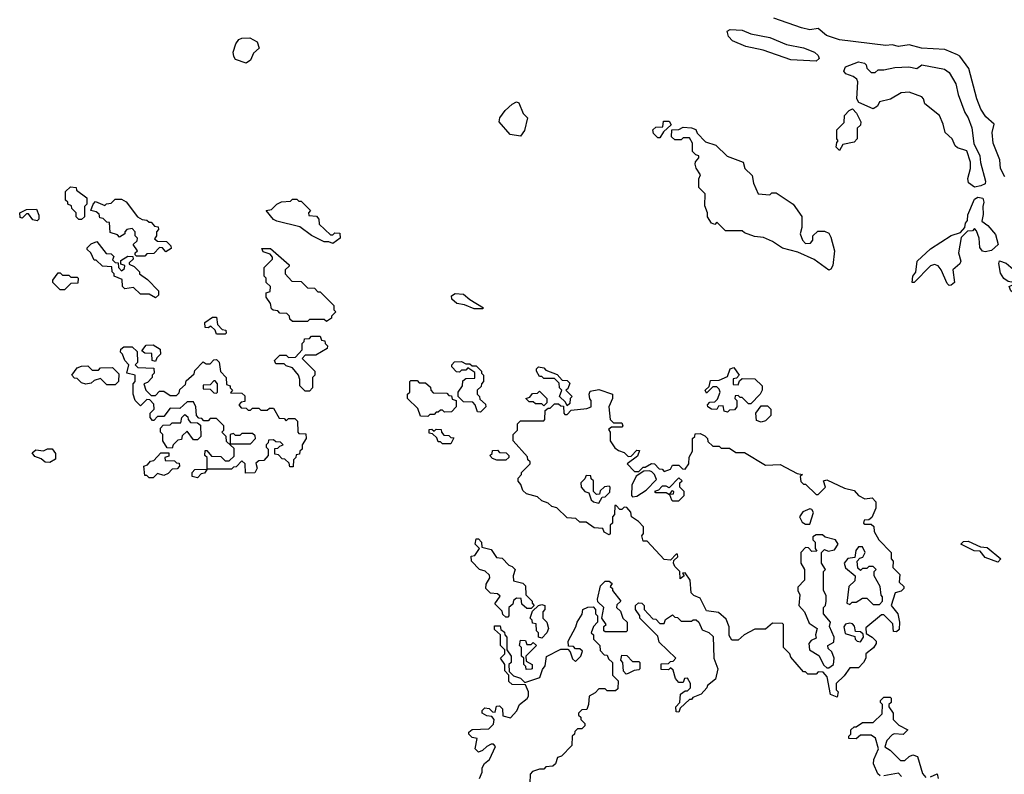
# Model space of a CAD drawing. Extents: x 1861455 to 2058065, y 200073 to 437907.
# Tile 373 of 574: x 1989922 to 1994586, y 315515 to 319089. Entities that reach past the tile are written whole.
import ezdxf

# ---------------------------------------------------------------- set-up
doc = ezdxf.new("R2010")
doc.units = 0

msp = doc.modelspace()

# ---------------------------------------------------------------- linework, layer by layer
at = {"layer": '0CON05XD'}
for points in [[(1994588.5, 318345), (1994568, 318385), (1994565.7, 318425.7), (1994534, 318505), (1994528.6, 318555), (1994537.8, 318595), (1994499.5, 318629.5), (1994475.3, 318665), (1994456.2, 318715), (1994418.7, 318858.7), (1994376.2, 318916.2), (1994365, 318922.5), (1994305, 318947.6), (1994193.3, 318955), (1994135, 318970.9), (1994085, 318962.5), (1994055, 318970.8), (1994025, 318966.6), (1993805, 318994.4), (1993744.6, 319014.6), (1993705, 319047.3), (1993665, 319041.2), (1993625, 319051.2), (1993495, 319097.3)], [(1990995, 318883.8), (1990945, 318901.2), (1990936.2, 318915), (1990934, 318935), (1990946.7, 318975), (1990960, 318995), (1990975, 319002.5), (1991013, 319003), (1991047.5, 318985), (1991056.7, 318955), (1991029.3, 318930.7), (1991015, 318897.5), (1990995, 318883.8)], [(1993695, 318892.5), (1993575, 318899.2), (1993443.3, 318945), (1993362.6, 318962.6), (1993299.4, 318989.4), (1993279.2, 319009.2), (1993273.8, 319035), (1993287.7, 319042.3), (1993345, 319039.6), (1993385, 319022.9), (1993475, 319004.7), (1993555, 318971.2), (1993635.5, 318955.5), (1993687.5, 318935), (1993705, 318920), (1993710, 318905), (1993695, 318892.5)], [(1994445, 318296.2), (1994417.1, 318317.1), (1994413, 318337), (1994426, 318385), (1994426, 318415), (1994408.3, 318468.3), (1994365, 318481.8), (1994352.7, 318492.7), (1994338.9, 318525), (1994305.7, 318555), (1994296.7, 318595), (1994279.1, 318635), (1994210.2, 318690.2), (1994204, 318715), (1994195, 318724), (1994135, 318746), (1994097.7, 318742.3), (1994047.3, 318712.7), (1993995, 318700), (1993985, 318680), (1993965, 318667.5), (1993897, 318697), (1993887.5, 318715), (1993892.5, 318795), (1993887, 318807), (1993870.7, 318820.7), (1993835, 318832.5), (1993826.7, 318845), (1993833.9, 318866.1), (1993895, 318890), (1993923.9, 318883.9), (1993932.5, 318875), (1993935, 318860), (1993955, 318840), (1993975, 318840), (1993988.3, 318851.7), (1994015, 318851.2), (1994067.1, 318862.9), (1994134.1, 318865.9), (1994171.7, 318858.3), (1994195, 318875.6), (1994302.5, 318855), (1994325, 318838.8), (1994356.9, 318785), (1994367.5, 318735), (1994399.5, 318649.5), (1994415, 318624.2), (1994432.9, 318577.1), (1994442.4, 318502.4), (1994470, 318445), (1994472.9, 318412.9), (1994496.9, 318325), (1994495, 318312.5), (1994475, 318302.5), (1994445, 318296.2)], [(1992295, 318537.5), (1992246.4, 318546.4), (1992193.8, 318605), (1992196.2, 318625), (1992221.4, 318658.6), (1992255, 318690), (1992275, 318700), (1992286.7, 318695), (1992307.5, 318645), (1992327.5, 318625), (1992313.3, 318565), (1992295, 318537.5)], [(1993805, 318470), (1993790, 318485), (1993793, 318507), (1993800, 318515), (1993792.5, 318525), (1993793, 318567), (1993827, 318603), (1993830, 318635), (1993850.7, 318659.3), (1993867, 318667), (1993886.1, 318646.1), (1993906.7, 318605), (1993905, 318590), (1993890, 318575), (1993890, 318525), (1993875, 318510), (1993821.7, 318498.3), (1993805, 318470)], [(1992955, 318530), (1992945, 318530), (1992925, 318550), (1992921.7, 318568.3), (1992935, 318580), (1992968.3, 318581.7), (1992971.7, 318608.3), (1992998.3, 318608.3), (1993008.3, 318591.7), (1992971.7, 318558.3), (1992955, 318530)], [(1993755, 317902.5), (1993685, 317953.3), (1993608.8, 317988.8), (1993535, 318006.7), (1993488.3, 318038.3), (1993445, 318057.5), (1993403, 318063), (1993355, 318080), (1993345, 318090), (1993265, 318090), (1993225, 318130), (1993215, 318120), (1993200, 318125), (1993180, 318155), (1993180, 318175), (1993168.3, 318208.3), (1993170, 318265), (1993140, 318295), (1993140, 318335), (1993147.5, 318355), (1993126.4, 318386.4), (1993122.5, 318405), (1993123.8, 318416.2), (1993140, 318435), (1993140, 318445), (1993125, 318450), (1993110, 318465), (1993110, 318505), (1993095, 318530), (1993065, 318530), (1993055, 318520), (1993025, 318520), (1993010, 318535), (1993011.7, 318568.3), (1993045, 318570), (1993065, 318580), (1993105, 318577.5), (1993125, 318570), (1993131.7, 318551.7), (1993171.7, 318511.7), (1993220, 318495), (1993273, 318443), (1993350, 318415), (1993357.5, 318385), (1993391.7, 318351.7), (1993397.5, 318315), (1993420, 318265), (1993475, 318260), (1993485, 318270), (1993505, 318270), (1993586.4, 318216.4), (1993627, 318157), (1993627.5, 318105), (1993620, 318075), (1993630, 318045), (1993645, 318030), (1993668.3, 318031.7), (1993680, 318045), (1993680, 318065), (1993703, 318087), (1993735, 318087.5), (1993755, 318077.5), (1993765, 318060), (1993782, 317995), (1993773.3, 317925), (1993765, 317907.5), (1993755, 317902.5)], [(1990215, 318142.5), (1990203, 318143), (1990190, 318155), (1990190, 318175), (1990170, 318195), (1990168.3, 318208.3), (1990150, 318215), (1990150, 318225), (1990140, 318235), (1990140, 318275), (1990163, 318297), (1990190, 318295), (1990191.7, 318281.7), (1990240, 318245), (1990240, 318215), (1990230, 318205), (1990230, 318155), (1990215, 318142.5)], [(1990515, 317970), (1990475, 317970), (1990470, 317975), (1990470, 317985), (1990480, 317995), (1990460, 318025), (1990478.3, 318041.7), (1990480, 318055), (1990470, 318065), (1990470, 318085), (1990455, 318100), (1990430, 318095), (1990420, 318085), (1990420, 318075), (1990395, 318060), (1990385, 318070), (1990351.7, 318081.7), (1990348.3, 318128.3), (1990335, 318130), (1990318.3, 318148.3), (1990301.7, 318151.7), (1990298.3, 318168.3), (1990285, 318180), (1990260, 318185), (1990270, 318215), (1990281.7, 318228.3), (1990325, 318210), (1990333, 318217), (1990355, 318220), (1990375, 318240), (1990405, 318240), (1990426.4, 318226.4), (1990480, 318155), (1990503, 318143), (1990525, 318140), (1990535, 318130), (1990545, 318130), (1990561.7, 318111.7), (1990578.3, 318108.3), (1990580, 318095), (1990570, 318085), (1990570, 318065), (1990561.7, 318051.7), (1990575, 318040), (1990618.3, 318038.3), (1990638.3, 318018.3), (1990640, 318005), (1990615, 317990), (1990598.3, 318008.3), (1990585, 318010), (1990558.3, 317981.7), (1990525, 317980), (1990515, 317970)], [(1991405, 318030), (1991387.5, 318037.5), (1991365, 318037.5), (1991305, 318067.5), (1991248.8, 318108.8), (1991140, 318135), (1991125, 318143.3), (1991090, 318185), (1991115, 318190), (1991140, 318215), (1991163, 318227), (1991205, 318230), (1991215, 318240), (1991235, 318240), (1991245, 318230), (1991255, 318230), (1991300, 318185), (1991290, 318175), (1991291.7, 318161.7), (1991328.3, 318158.3), (1991340, 318145), (1991341.7, 318121.7), (1991395, 318070), (1991405, 318070), (1991415, 318080), (1991438.3, 318078.3), (1991440, 318055), (1991405, 318030)], [(1994325, 317830), (1994315, 317840), (1994287.5, 317905), (1994272.9, 317922.9), (1994255, 317930), (1994236.4, 317923.6), (1994160, 317845), (1994150, 317845), (1994152.5, 317875), (1994166.7, 317893.3), (1994173.3, 317945), (1994235.9, 318004.1), (1994335, 318067.5), (1994378.3, 318081.7), (1994400, 318105), (1994402.5, 318125), (1994411.7, 318138.3), (1994413.3, 318165), (1994445, 318240), (1994461.2, 318248.8), (1994483.9, 318243.9), (1994490, 318225), (1994483.8, 318205), (1994486.1, 318166.1), (1994480, 318135), (1994507.5, 318115), (1994545, 318071.2), (1994556.7, 318025), (1994525, 317996.7), (1994495, 317990), (1994483, 317993), (1994470.7, 318010.7), (1994467.5, 318055), (1994455, 318090), (1994445, 318100), (1994435, 318090), (1994411.7, 318088.3), (1994382.5, 318057.5), (1994370, 317985), (1994380, 317945), (1994375, 317933.3), (1994342.5, 317905), (1994350, 317845), (1994335, 317832.5), (1994325, 317830)], [(1990005, 318136.7), (1989985, 318141.2), (1989965, 318170), (1989955, 318170), (1989935, 318150), (1989925, 318152.5), (1989922.5, 318175), (1989955, 318190), (1990001.7, 318191.7), (1990013.6, 318163.6), (1990013.3, 318145), (1990005, 318136.7)], [(1990565, 317772.5), (1990535, 317790), (1990495, 317790), (1990461.7, 317821.7), (1990420, 317815), (1990410, 317825), (1990408.3, 317858.3), (1990370, 317875), (1990370, 317885), (1990360, 317895), (1990358.3, 317918.3), (1990315, 317922.5), (1990285, 317950), (1990275, 317950), (1990260, 317985), (1990241.7, 318001.7), (1990241.7, 318008.3), (1990261.7, 318028.3), (1990288.3, 318038.3), (1990331.7, 317981.7), (1990355, 317980), (1990368.3, 317968.3), (1990361.7, 317951.7), (1990375, 317940), (1990388.3, 317938.3), (1990390, 317915), (1990405, 317900), (1990418.3, 317911.7), (1990420, 317925), (1990401.7, 317931.7), (1990401.7, 317948.3), (1990435, 317970), (1990458.3, 317968.3), (1990460, 317955), (1990441.7, 317938.3), (1990441.7, 317931.7), (1990465, 317920), (1990490, 317895), (1990490, 317885), (1990528.3, 317858.3), (1990580, 317805), (1990580, 317785), (1990565, 317772.5)], [(1991375, 317660), (1991365, 317670), (1991295, 317670), (1991285, 317660), (1991215, 317660), (1991201.7, 317671.7), (1991200, 317685), (1991188.3, 317698.3), (1991155, 317700), (1991145, 317710), (1991123, 317713), (1991115, 317720), (1991110, 317745), (1991090, 317775), (1991090, 317795), (1991108.3, 317801.7), (1991110, 317825), (1991090, 317845), (1991090, 317865), (1991080, 317875), (1991080, 317915), (1991120, 317955), (1991120, 317965), (1991108.3, 317978.3), (1991075, 317990), (1991070, 318005), (1991110, 318005), (1991198.3, 317928.3), (1991198.3, 317921.7), (1991180, 317905), (1991180, 317885), (1991211.7, 317851.7), (1991255, 317850), (1991285, 317820), (1991318.3, 317818.3), (1991335, 317800), (1991345, 317800), (1991410, 317735), (1991410, 317715), (1991420, 317705), (1991400, 317685), (1991400, 317675), (1991375, 317660)], [(1994635, 317792.5), (1994617.5, 317805), (1994610, 317825), (1994630, 317835), (1994630, 317845), (1994605, 317850), (1994583.3, 317863.3), (1994568.3, 317888.3), (1994560, 317935), (1994563, 317947), (1994595, 317936.2), (1994628.3, 317908.3), (1994675, 317901.2), (1994710, 317875), (1994711.9, 317855), (1994700.3, 317839.7), (1994642.5, 317827.5), (1994646.4, 317803.6), (1994635, 317792.5)], [(1990135, 317810), (1990115, 317810), (1990080, 317845), (1990080, 317855), (1990105, 317890), (1990115, 317890), (1990125, 317880), (1990155, 317880), (1990165, 317870), (1990195, 317870), (1990200, 317865), (1990198.3, 317841.7), (1990165, 317840), (1990135, 317810)], [(1992115, 317720), (1992075, 317720), (1992028.8, 317738.8), (1991992.5, 317745), (1991970, 317765), (1991968.3, 317781.7), (1991985, 317792.5), (1992025, 317790), (1992054, 317764), (1992120, 317725), (1992115, 317720)], [(1990895, 317600), (1990855, 317600), (1990848.3, 317618.3), (1990828.3, 317638.3), (1990815, 317630), (1990801.7, 317631.7), (1990800, 317655), (1990835, 317680), (1990855, 317680), (1990860, 317645), (1990881.7, 317621.7), (1990898.3, 317618.3), (1990900, 317605), (1990895, 317600)], [(1991295, 317330), (1991275, 317330), (1991250, 317355), (1991250, 317385), (1991242.5, 317405), (1991215, 317440), (1991185, 317450), (1991175, 317460), (1991135, 317460), (1991130, 317475), (1991155, 317500), (1991185, 317500), (1991195, 317490), (1991228.3, 317491.7), (1991260, 317525), (1991260, 317555), (1991270, 317565), (1991271.7, 317578.3), (1991295, 317580), (1991305, 317590), (1991345, 317590), (1991351.7, 317571.7), (1991368.3, 317568.3), (1991370, 317555), (1991380, 317545), (1991378.3, 317531.7), (1991325, 317500), (1991275, 317500), (1991260, 317485), (1991320, 317425), (1991320, 317405), (1991310, 317395), (1991310, 317345), (1991295, 317330)], [(1990765, 316920), (1990740, 316925), (1990740, 316945), (1990751.7, 316958.3), (1990810, 316960), (1990810, 317015), (1990800, 317025), (1990801.7, 317048.3), (1990808.3, 317048.3), (1990831.7, 317021.7), (1990875, 317020), (1990895, 317000), (1990915, 317000), (1990938.3, 317021.7), (1990938.3, 317058.3), (1990901.7, 317091.7), (1990900, 317115), (1990880, 317135), (1990890, 317145), (1990890, 317165), (1990855, 317200), (1990825, 317200), (1990815, 317190), (1990795, 317190), (1990785, 317200), (1990771.7, 317201.7), (1990760, 317215), (1990757.5, 317255), (1990745, 317280), (1990715, 317280), (1990681.7, 317248.3), (1990635, 317250), (1990605, 317210), (1990575, 317210), (1990558.3, 317191.7), (1990551.7, 317191.7), (1990540, 317205), (1990540, 317225), (1990560, 317245), (1990558.3, 317268.3), (1990538.3, 317288.3), (1990525, 317290), (1990495, 317260), (1990470, 317285), (1990460, 317315), (1990460, 317365), (1990470, 317375), (1990470, 317405), (1990430, 317415), (1990440, 317455), (1990420, 317475), (1990410, 317505), (1990400, 317515), (1990401.7, 317528.3), (1990415, 317540), (1990455, 317540), (1990478.3, 317518.3), (1990480, 317465), (1990470, 317455), (1990481.7, 317441.7), (1990558.3, 317438.3), (1990560, 317415), (1990550, 317405), (1990550, 317395), (1990528.3, 317371.7), (1990510, 317365), (1990520, 317335), (1990545, 317310), (1990565, 317310), (1990585, 317330), (1990605, 317330), (1990635, 317310), (1990665, 317310), (1990678.3, 317321.7), (1990681.7, 317338.3), (1990708.3, 317361.7), (1990711.7, 317378.3), (1990748.3, 317411.7), (1990751.7, 317428.3), (1990791.7, 317468.3), (1990805, 317460), (1990825, 317460), (1990841.7, 317478.3), (1990855, 317480), (1990867, 317467), (1990873, 317423), (1990900, 317395), (1990901.7, 317361.7), (1990920, 317355), (1990920, 317345), (1990930, 317335), (1990921.7, 317321.7), (1990975, 317320), (1990988.3, 317308.3), (1990988.3, 317281.7), (1990971.7, 317278.3), (1990960, 317265), (1990971.7, 317251.7), (1990995, 317250), (1991005, 317240), (1991015, 317240), (1991025, 317250), (1991055, 317250), (1991065, 317240), (1991095, 317240), (1991105, 317250), (1991125, 317250), (1991151.7, 317201.7), (1991175, 317200), (1991185, 317190), (1991195, 317200), (1991225, 317200), (1991238.3, 317188.3), (1991240, 317135), (1991245, 317130), (1991278.3, 317128.3), (1991280, 317105), (1991260, 317075), (1991260, 317055), (1991250, 317045), (1991248.3, 317031.7), (1991231.7, 317028.3), (1991230, 317015), (1991220, 317005), (1991218.3, 316971.7), (1991201.7, 316971.7), (1991198.3, 316988.3), (1991178.3, 317008.3), (1991165, 317010), (1991148.3, 317028.3), (1991131.7, 317031.7), (1991131.7, 317058.3), (1991145, 317060), (1991155, 317070), (1991170, 317075), (1991158.3, 317088.3), (1991135, 317090), (1991125, 317100), (1991101.7, 317098.3), (1991100, 317085), (1991090, 317075), (1991090, 317065), (1991100, 317055), (1991100, 317025), (1991078.3, 317001.7), (1991055, 317000), (1991041.7, 316988.3), (1991047.5, 316965), (1991037, 316943), (1990991.7, 316941.7), (1990990, 316985), (1990975, 317000), (1990948.3, 316971.7), (1990935, 316970), (1990925, 316960), (1990810, 316960), (1990798.3, 316941.7), (1990781.7, 316938.3), (1990765, 316920)], [(1990565, 317470), (1990550, 317475), (1990548.3, 317508.3), (1990515, 317510), (1990501.7, 317521.7), (1990521.7, 317548.3), (1990555, 317550), (1990588.3, 317528.3), (1990590, 317505), (1990571.7, 317488.3), (1990565, 317470)], [(1992105, 317230), (1992091.7, 317231.7), (1992080, 317265), (1992068.3, 317278.3), (1992025, 317280), (1992000, 317305), (1992000, 317325), (1992020, 317355), (1992021.7, 317378.3), (1992035, 317390), (1992078.3, 317391.7), (1992078.3, 317418.3), (1992045, 317440), (1992035, 317430), (1992015, 317430), (1992005, 317420), (1991991.7, 317421.7), (1991970, 317445), (1991970, 317455), (1991981.7, 317468.3), (1992015, 317470), (1992035, 317460), (1992055, 317460), (1992065, 317450), (1992085, 317450), (1992110, 317425), (1992110, 317415), (1992120, 317405), (1992120, 317375), (1992110, 317365), (1992108.3, 317351.7), (1992090, 317335), (1992090, 317315), (1992100, 317305), (1992101.7, 317291.7), (1992128.3, 317268.3), (1992130, 317255), (1992105, 317230)], [(1990375, 317360), (1990335, 317360), (1990305, 317390), (1990275, 317380), (1990261.7, 317368.3), (1990235, 317362.5), (1990215, 317370), (1990195, 317390), (1990181.7, 317391.7), (1990170, 317405), (1990195, 317440), (1990215, 317447.5), (1990245, 317450), (1990265, 317430), (1990295, 317430), (1990305, 317440), (1990361.7, 317441.7), (1990391.7, 317411.7), (1990390, 317375), (1990375, 317360)], [(1992515, 317260), (1992508.3, 317278.3), (1992480, 317305), (1992490, 317335), (1992480, 317345), (1992478.3, 317368.3), (1992455, 317390), (1992405, 317390), (1992395, 317400), (1992385, 317400), (1992370, 317425), (1992370, 317435), (1992380, 317445), (1992405, 317440), (1992415, 317430), (1992468.3, 317408.3), (1992491.7, 317381.7), (1992515, 317380), (1992528.3, 317368.3), (1992518.3, 317341.7), (1992510, 317335), (1992540, 317305), (1992530, 317295), (1992528.3, 317271.7), (1992515, 317260)], [(1993275, 317230), (1993260, 317235), (1993255, 317260), (1993231.7, 317258.3), (1993225, 317242.5), (1993200, 317245), (1993182.5, 317255), (1993180, 317265), (1993191.7, 317278.3), (1993215, 317280), (1993228.3, 317291.7), (1993240, 317325), (1993235, 317340), (1993225, 317350), (1993205, 317350), (1993175, 317320), (1993170, 317335), (1993188.3, 317351.7), (1993195, 317380), (1993235, 317382.5), (1993275, 317400), (1993287.5, 317435), (1993305, 317442.5), (1993330, 317405), (1993318.3, 317391.7), (1993301.7, 317388.3), (1993301.7, 317361.7), (1993325, 317360), (1993331.7, 317378.3), (1993345, 317390), (1993405, 317387.5), (1993440, 317355), (1993440, 317335), (1993430, 317315), (1993385, 317270), (1993375, 317270), (1993345, 317300), (1993335, 317300), (1993325, 317310), (1993311.7, 317308.3), (1993310, 317295), (1993320, 317285), (1993320, 317255), (1993308.3, 317241.7), (1993285, 317240), (1993275, 317230)], [(1990855, 317320), (1990860, 317325), (1990860, 317365), (1990848.3, 317378.3), (1990841.7, 317378.3), (1990825, 317360), (1990791.7, 317358.3), (1990791.7, 317341.7), (1990825, 317340), (1990841.7, 317321.7), (1990855, 317320)], [(1991855, 317210), (1991821.7, 317211.7), (1991808.3, 317248.3), (1991760, 317295), (1991760, 317315), (1991770, 317325), (1991770, 317375), (1991775, 317380), (1991805, 317380), (1991815, 317370), (1991845, 317370), (1991868.3, 317348.3), (1991870, 317335), (1991881.7, 317321.7), (1991945, 317320), (1991955, 317310), (1991968.3, 317308.3), (1991971.7, 317291.7), (1991990, 317285), (1991990, 317255), (1991968.3, 317231.7), (1991935, 317230), (1991925, 317240), (1991915, 317240), (1991905, 317230), (1991895, 317230), (1991885, 317220), (1991865, 317220), (1991855, 317210)], [(1993795, 315880), (1993763, 315893), (1993747, 315977), (1993728.3, 315998.3), (1993705, 316000), (1993695, 315990), (1993655, 315990), (1993645, 316000), (1993635, 316000), (1993575, 316070), (1993570, 316085), (1993540, 316115), (1993540, 316225), (1993535, 316230), (1993488.3, 316231.7), (1993455, 316202.5), (1993405, 316202.5), (1993353.9, 316176.1), (1993325, 316150), (1993295, 316150), (1993283, 316173), (1993283, 316213), (1993269.3, 316249.3), (1993231.7, 316281.7), (1993175, 316290), (1993145, 316350), (1993115, 316362.5), (1993102.5, 316375), (1993097.5, 316435), (1993075, 316470), (1993061.7, 316468.3), (1993070, 316455), (1993051.7, 316441.7), (1993050, 316475), (1993025, 316500), (1993020, 316515), (1993021.7, 316528.3), (1993040, 316545), (1993038.3, 316558.3), (1993031.7, 316558.3), (1993005, 316530), (1992975, 316532.5), (1992895, 316620), (1992875, 316620), (1992870, 316645), (1992877.5, 316655), (1992877, 316687), (1992853, 316713), (1992820, 316735), (1992816.7, 316756.7), (1992798.3, 316778.3), (1992785, 316780), (1992775, 316770), (1992765, 316770), (1992748.3, 316788.3), (1992741.7, 316788.3), (1992740, 316745), (1992730, 316735), (1992730, 316705), (1992720, 316695), (1992720, 316655), (1992715, 316650), (1992691.7, 316661.7), (1992685, 316680), (1992643, 316683), (1992605, 316710), (1992575, 316710), (1992557, 316727), (1992515, 316730), (1992467, 316777), (1992443, 316783), (1992425, 316800), (1992395, 316810), (1992375, 316830), (1992323, 316843), (1992305, 316860), (1992297, 316887), (1992283, 316903), (1992283, 316917), (1992300, 316935), (1992300, 316945), (1992340, 316985), (1992340, 316995), (1992330, 317005), (1992328.3, 317018.3), (1992260, 317095), (1992260, 317125), (1992280, 317145), (1992280, 317175), (1992295, 317190), (1992405, 317190), (1992410, 317195), (1992411.7, 317238.3), (1992425, 317250), (1992435, 317250), (1992455, 317270), (1992475, 317270), (1992485, 317260), (1992498.3, 317258.3), (1992500, 317225), (1992505, 317220), (1992515, 317220), (1992535, 317240), (1992608.3, 317248.3), (1992630, 317255), (1992630, 317285), (1992623, 317293), (1992620, 317315), (1992625, 317330), (1992665, 317337.5), (1992730, 317315), (1992730, 317295), (1992712.5, 317255), (1992720, 317195), (1992735, 317180), (1992775, 317180), (1992780, 317165), (1992775, 317160), (1992725, 317160), (1992711.7, 317148.3), (1992720, 317135), (1992720, 317095), (1992741.7, 317061.7), (1992758.3, 317048.3), (1992785, 317040), (1992805, 317020), (1992818.3, 317021.7), (1992845, 317050), (1992858.3, 317048.3), (1992848.3, 317021.7), (1992800, 316985), (1992835, 316950), (1992855, 316950), (1992875, 316970), (1992885, 316970), (1992915, 316987.5), (1992930, 316985), (1992951.7, 316961.7), (1992965, 316960), (1992975, 316950), (1993005, 316960), (1993015, 316980), (1993045, 316980), (1993061.7, 316961.7), (1993075, 316960), (1993092.5, 316985), (1993093, 317017), (1993110, 317045), (1993110, 317105), (1993120, 317115), (1993121.7, 317128.3), (1993145, 317130), (1993168.3, 317118.3), (1993180, 317105), (1993181.7, 317091.7), (1993205, 317070), (1993235, 317070), (1993245, 317060), (1993285, 317060), (1993315, 317040), (1993355, 317040), (1993455, 316980), (1993525, 316982.5), (1993605, 316940), (1993630, 316935), (1993620, 316925), (1993621.7, 316901.7), (1993635, 316890), (1993645, 316890), (1993695, 316840), (1993705, 316840), (1993740, 316875), (1993730, 316905), (1993745, 316910), (1993830, 316870), (1993875, 316860), (1993896.2, 316836.2), (1993925, 316820), (1993960, 316825), (1993977.5, 316805), (1993977.5, 316775), (1993958.3, 316731.7), (1993945, 316720), (1993921.7, 316718.3), (1993920, 316705), (1993925, 316700), (1993955, 316700), (1993968.3, 316688.3), (1993970, 316665), (1993992.5, 316625), (1994050, 316565), (1994050, 316535), (1994060, 316525), (1994057.5, 316495), (1994091.7, 316461.7), (1994087.5, 316425), (1994110, 316405), (1994110, 316395), (1994097, 316383), (1994070, 316375), (1994050, 316315), (1994082.5, 316275), (1994090, 316235), (1994088.3, 316201.7), (1994075, 316190), (1994061.7, 316191.7), (1994058.3, 316228.3), (1994015, 316270), (1994005, 316270), (1993930.7, 316209.3), (1993931.7, 316181.7), (1993960, 316165), (1993980, 316145), (1993980, 316135), (1993966.4, 316113.6), (1993930, 316085), (1993930, 316065), (1993920, 316045), (1993895, 316020), (1993855, 316020), (1993828.3, 315981.7), (1993790, 315945), (1993790, 315915), (1993800, 315905), (1993795, 315880)], [(1992405, 317260), (1992395, 317270), (1992365, 317270), (1992355, 317280), (1992335, 317280), (1992320, 317295), (1992338.3, 317301.7), (1992351.7, 317318.3), (1992375, 317320), (1992385, 317330), (1992420, 317295), (1992420, 317275), (1992405, 317260)], [(1993435, 317183.3), (1993411.7, 317191.7), (1993410, 317225), (1993435, 317260), (1993465, 317260), (1993480, 317245), (1993480, 317215), (1993455, 317190), (1993435, 317183.3)], [(1990645, 317060), (1990621.7, 317061.7), (1990600, 317095), (1990600, 317125), (1990590, 317135), (1990590, 317155), (1990601.7, 317168.3), (1990635, 317170), (1990645, 317180), (1990685, 317180), (1990690, 317205), (1990705, 317220), (1990718.3, 317208.3), (1990720, 317195), (1990731.7, 317181.7), (1990765, 317180), (1990778.3, 317168.3), (1990780, 317115), (1990765, 317100), (1990745, 317100), (1990715, 317140), (1990691.7, 317118.3), (1990688.3, 317101.7), (1990671.7, 317098.3), (1990650, 317075), (1990645, 317060)], [(1991965, 317080), (1991925, 317080), (1991915, 317090), (1991905, 317090), (1991898.3, 317108.3), (1991878.3, 317128.3), (1991861.7, 317131.7), (1991861.7, 317148.3), (1991875, 317150), (1991885, 317140), (1991895, 317150), (1991918.3, 317148.3), (1991920, 317135), (1991931.7, 317121.7), (1991955, 317120), (1991965, 317110), (1991978.3, 317108.3), (1991965, 317080)], [(1991015, 317080), (1991040, 317105), (1991038.3, 317118.3), (1991025, 317130), (1990975, 317130), (1990965, 317120), (1990945, 317120), (1990935, 317130), (1990920, 317125), (1990920, 317080), (1991015, 317080)], [(1990065, 316992.5), (1990043, 316993), (1990025, 317010), (1989995, 317020), (1989981.7, 317038.3), (1989998.3, 317051.7), (1990035, 317047.5), (1990055, 317056.7), (1990076.1, 317056.1), (1990092.5, 317035), (1990091.7, 317008.3), (1990065, 316992.5)], [(1992225, 317002.5), (1992183, 317003), (1992161.7, 317011.7), (1992150, 317025), (1992160, 317035), (1992161.7, 317048.3), (1992185, 317050), (1992195, 317040), (1992227, 317037), (1992240, 317025), (1992240, 317015), (1992225, 317002.5)], [(1990555, 316920), (1990535, 316920), (1990525, 316930), (1990515, 316930), (1990510, 316975), (1990528.3, 316981.7), (1990541.7, 316998.3), (1990558.3, 317001.7), (1990591.7, 317038.3), (1990628.3, 317038.3), (1990628.3, 317021.7), (1990610, 317015), (1990611.7, 317001.7), (1990655, 317000), (1990665, 316990), (1990678.3, 316988.3), (1990680, 316975), (1990668.3, 316961.7), (1990645, 316960), (1990625, 316940), (1990605, 316930), (1990575, 316940), (1990555, 316920)], [(1992825, 316830), (1992845, 316832.5), (1992889.3, 316860.7), (1992938.3, 316911.7), (1992930, 316935), (1992917, 316947), (1992905, 316952.5), (1992878.3, 316951.7), (1992843, 316927), (1992822.5, 316885), (1992820, 316835), (1992825, 316830)], [(1992665, 316800), (1992681.7, 316828.3), (1992695, 316830), (1992718.3, 316851.7), (1992720, 316875), (1992715, 316880), (1992693, 316877), (1992671.7, 316858.3), (1992668.3, 316841.7), (1992655, 316840), (1992640, 316855), (1992640, 316905), (1992630, 316915), (1992628.3, 316928.3), (1992605, 316930), (1992600, 316915), (1992580, 316895), (1992582.5, 316875), (1992600, 316855), (1992618.3, 316848.3), (1992630, 316815), (1992640, 316805), (1992665, 316800)], [(1993045, 316810), (1993070, 316835), (1993070, 316855), (1993050, 316875), (1993050, 316895), (1993060, 316905), (1993045, 316920), (1992998.3, 316871.7), (1992985, 316880), (1992965, 316880), (1992948.3, 316861.7), (1992930, 316855), (1992935, 316850), (1992985, 316850), (1993000, 316840), (1993015, 316860), (1993020, 316855), (1993018.3, 316841.7), (1993000, 316840), (1993010, 316815), (1993015, 316810), (1993045, 316810)], [(1993665, 316700), (1993682.5, 316755), (1993675, 316770), (1993665, 316772.5), (1993631.2, 316758.8), (1993616.2, 316735), (1993628.8, 316708.8), (1993645, 316700), (1993665, 316700)], [(1992235, 316260), (1992225, 316260), (1992211.7, 316271.7), (1992208.3, 316288.3), (1992173, 316323), (1992198.3, 316358.3), (1992185, 316370), (1992153, 316373), (1992130, 316395), (1992132.5, 316415), (1992150, 316445), (1992148.3, 316458.3), (1992127, 316477), (1992100, 316485), (1992062.5, 316525), (1992061.7, 316548.3), (1992078.3, 316551.7), (1992100, 316585), (1992080, 316605), (1992085, 316630), (1992095, 316630), (1992110, 316615), (1992111.7, 316591.7), (1992155, 316580), (1992181.7, 316541.7), (1992208.3, 316538.3), (1992240, 316505), (1992255, 316500), (1992270, 316485), (1992260, 316455), (1992261.7, 316431.7), (1992305, 316420), (1992318.3, 316408.3), (1992320, 316365), (1992350, 316335), (1992350, 316325), (1992360, 316315), (1992345, 316300), (1992325, 316300), (1992301.7, 316321.7), (1992298.3, 316348.3), (1992275, 316350), (1992261.7, 316338.3), (1992258.3, 316321.7), (1992240, 316305), (1992240, 316265), (1992235, 316260)], [(1993755, 316020), (1993777.5, 316035), (1993780, 316065), (1993770, 316095), (1993751.7, 316111.7), (1993750, 316125), (1993778.3, 316141.7), (1993780, 316165), (1993757.5, 316215), (1993762.5, 316235), (1993730, 316275), (1993730, 316305), (1993740, 316315), (1993742.5, 316335), (1993741.7, 316361.7), (1993730, 316385), (1993730, 316475), (1993740, 316485), (1993720, 316515), (1993720, 316565), (1993735, 316580), (1993752.5, 316572.5), (1993781.2, 316578.8), (1993798.8, 316605), (1993786, 316626), (1993738.3, 316638.3), (1993725, 316650), (1993695, 316650), (1993680, 316640), (1993680, 316625), (1993690, 316615), (1993690, 316585), (1993698.3, 316571.7), (1993675, 316570), (1993658.3, 316588.3), (1993645, 316590), (1993622.5, 316565), (1993622.5, 316515), (1993640, 316485), (1993640, 316435), (1993608.3, 316401.7), (1993607.5, 316385), (1993617.5, 316365), (1993612.5, 316315), (1993640, 316285), (1993661.7, 316231.7), (1993700, 316205), (1993692.5, 316175), (1993695, 316160), (1993671.7, 316148.3), (1993660, 316135), (1993663.3, 316105), (1993708.3, 316078.3), (1993731.7, 316031.7), (1993745, 316020), (1993755, 316020)], [(1993995, 316320), (1994010, 316335), (1994010, 316355), (1994003, 316363), (1993997.5, 316405), (1993970, 316455), (1993970, 316475), (1993980, 316485), (1993965, 316500), (1993945, 316500), (1993935, 316490), (1993915, 316490), (1993905, 316480), (1993891.7, 316491.7), (1993890, 316525), (1993901.7, 316538.3), (1993916.7, 316543.3), (1993927.5, 316565), (1993915, 316592.5), (1993895, 316592.5), (1993882.5, 316575), (1993878.3, 316541.7), (1993845, 316537.5), (1993827.5, 316515), (1993833.6, 316493.6), (1993880, 316455), (1993878.3, 316431.7), (1993850, 316405), (1993840, 316325), (1993855, 316320), (1993865, 316330), (1993885, 316330), (1993915, 316350), (1993935, 316350), (1993965, 316320), (1993995, 316320)], [(1994555, 316520), (1994495, 316542.5), (1994471.7, 316571.7), (1994443.6, 316573.6), (1994380, 316605), (1994393, 316617), (1994415, 316620), (1994473, 316593), (1994505, 316588.8), (1994570, 316535), (1994555, 316520)], [(1992795, 316190), (1992695, 316190), (1992690, 316195), (1992690, 316215), (1992700, 316225), (1992680, 316255), (1992690, 316305), (1992661.7, 316331.7), (1992660, 316345), (1992673, 316407), (1992695, 316430), (1992715, 316430), (1992728.3, 316418.3), (1992720, 316405), (1992730, 316395), (1992730, 316385), (1992770, 316335), (1992751.7, 316318.3), (1992750, 316305), (1992768.3, 316288.3), (1992780, 316255), (1992800, 316235), (1992800, 316195), (1992795, 316190)], [(1992100, 315495), (1992112.5, 315525), (1992113.6, 315546.4), (1992123.6, 315566.4), (1992147.5, 315585), (1992176.7, 315646.7), (1992167, 315657), (1992155, 315657.5), (1992135, 315647.5), (1992115, 315627.5), (1992095, 315620), (1992080, 315635), (1992090, 315685), (1992065, 315690), (1992050, 315705), (1992050, 315715), (1992065, 315727.5), (1992145, 315730), (1992167, 315753), (1992170, 315775), (1992158.3, 315788.3), (1992135, 315792.5), (1992112.5, 315805), (1992113, 315817), (1992125, 315830), (1992147, 315827), (1992161.7, 315811.7), (1992175, 315810), (1992181.7, 315838.3), (1992195, 315840), (1992210, 315825), (1992211.7, 315791.7), (1992247, 315783), (1992277.5, 315815), (1992290, 315845), (1992326.4, 315873.6), (1992332.5, 315885), (1992332.5, 315905), (1992318.3, 315938.3), (1992255, 315940), (1992240, 315955), (1992240, 315985), (1992220, 316005), (1992220, 316035), (1992200, 316065), (1992220, 316085), (1992220, 316105), (1992200, 316125), (1992200, 316175), (1992171.7, 316201.7), (1992171.7, 316218.3), (1992198.3, 316218.3), (1992201.7, 316201.7), (1992218.3, 316188.3), (1992220, 316175), (1992230, 316165), (1992230, 316105), (1992250, 316075), (1992250, 316045), (1992240, 316035), (1992241.7, 316001.7), (1992261.7, 315981.7), (1992295, 315970), (1992315, 315950), (1992386.4, 315973.6), (1992398.3, 316011.7), (1992411.7, 316028.3), (1992417, 316073), (1992485, 316107.5), (1992518.3, 316108.3), (1992530, 316095), (1992541.7, 316061.7), (1992555, 316050), (1992580, 316075), (1992588.3, 316098.3), (1992575, 316110), (1992555, 316110), (1992545, 316120), (1992521.7, 316121.7), (1992520, 316145), (1992557, 316213), (1992562.5, 316235), (1992587, 316273), (1992590, 316295), (1992613, 316307), (1992638.3, 316308.3), (1992650, 316295), (1992650, 316275), (1992660, 316265), (1992660, 316235), (1992640, 316215), (1992630, 316185), (1992640, 316175), (1992640, 316155), (1992670, 316125), (1992671.7, 316101.7), (1992691.7, 316081.7), (1992705, 316080), (1992711.7, 316061.7), (1992730, 316045), (1992730, 315985), (1992757, 315957), (1992755, 315920), (1992745, 315910), (1992705, 315910), (1992695, 315920), (1992665, 315920), (1992648.3, 315901.7), (1992620, 315885), (1992617.5, 315845), (1992608.3, 315821.7), (1992585, 315820), (1992570, 315805), (1992570, 315795), (1992580, 315785), (1992580, 315775), (1992600, 315755), (1992600, 315745), (1992585, 315730), (1992565, 315730), (1992551.7, 315718.3), (1992550, 315705), (1992540, 315695), (1992538.3, 315651.7), (1992488.3, 315601.7), (1992470, 315595), (1992460, 315565), (1992447, 315553), (1992415, 315550), (1992405, 315540), (1992385, 315540), (1992351.7, 315528.3), (1992340, 315515), (1992338.3, 315471.7)], [(1992395, 316160), (1992380, 316165), (1992380, 316185), (1992370, 316195), (1992368.3, 316228.3), (1992351.7, 316231.7), (1992350, 316245), (1992340, 316255), (1992351.7, 316288.3), (1992380, 316315), (1992395, 316320), (1992410, 316315), (1992410, 316295), (1992400, 316285), (1992400, 316255), (1992420, 316235), (1992427.5, 316205), (1992420, 316185), (1992395, 316160)], [(1993045, 315810), (1993031.7, 315811.7), (1993030, 315835), (1993050, 315855), (1993052.5, 315895), (1993075, 315910), (1993085, 315910), (1993100, 315925), (1993100, 315945), (1993085, 315970), (1993071.7, 315968.3), (1993065, 315950), (1993045, 315950), (1993028.3, 315968.3), (1993018.3, 316008.3), (1993005, 316020), (1992995, 316010), (1992961.7, 316011.7), (1992961.7, 316038.3), (1992995, 316040), (1993005, 316050), (1993018.3, 316051.7), (1993030, 316065), (1992951.7, 316141.7), (1992945, 316170), (1992860, 316255), (1992860, 316265), (1992840, 316295), (1992840, 316315), (1992853, 316327), (1992870, 316325), (1992880, 316315), (1992880, 316295), (1992921.7, 316251.7), (1992935, 316250), (1992955, 316230), (1992975, 316230), (1992981.7, 316248.3), (1993015, 316270), (1993025, 316260), (1993038.3, 316258.3), (1993055, 316240), (1993105, 316240), (1993113, 316247), (1993127, 316247), (1993140, 316235), (1993155, 316200), (1993187, 316187), (1993207, 316167), (1993210, 316065), (1993230, 316015), (1993217.5, 315965), (1993180, 315935), (1993177.5, 315925), (1993150, 315895), (1993111.7, 315878.3), (1993105, 315870), (1993095, 315870), (1993051.7, 315828.3), (1993045, 315810)], [(1993905, 316142.5), (1993920, 316165), (1993918.3, 316178.3), (1993905, 316190), (1993881.7, 316191.7), (1993877, 316217), (1993867, 316227), (1993855, 316231.2), (1993833.3, 316226.7), (1993826.2, 316213.8), (1993832, 316182), (1993878.3, 316168.3), (1993880, 316155), (1993890, 316145), (1993905, 316142.5)], [(1992321.7, 316011.7), (1992320, 316025), (1992310, 316035), (1992310, 316065), (1992300, 316075), (1992300, 316115), (1992290, 316125), (1992295, 316150), (1992318.3, 316148.3), (1992325, 316130), (1992345, 316130), (1992355, 316140), (1992370, 316125), (1992320, 316075), (1992321.7, 316051.7), (1992350, 316035), (1992350, 316015), (1992345, 316012.5), (1992321.7, 316011.7)], [(1992795, 315990), (1992783, 316003), (1992780, 316045), (1992770, 316055), (1992775, 316080), (1992798.3, 316078.3), (1992825, 316050), (1992855, 316050), (1992860, 316045), (1992860, 316015), (1992855, 316010), (1992833, 316007), (1992805, 315992.5), (1992795, 315990)], [(1993998.3, 315508.3), (1993987, 315517), (1993966.7, 315565), (1993967.5, 315585), (1993990, 315635), (1993976.4, 315686.4), (1993955, 315700), (1993905, 315700), (1993885, 315682.5), (1993850, 315685), (1993850, 315695), (1993860, 315705), (1993860, 315725), (1993875, 315740), (1993885, 315740), (1993915, 315760), (1993965, 315760), (1994008.3, 315801.7), (1994010, 315845), (1994000, 315855), (1994000, 315865), (1994015, 315880), (1994045, 315880), (1994050, 315875), (1994050, 315855), (1994040, 315845), (1994040, 315835), (1994060, 315805), (1994060, 315775), (1994087, 315747), (1994130, 315725), (1994106.4, 315703.6), (1994065, 315707.5), (1994055, 315702.5), (1994030, 315675), (1994020, 315645), (1994045, 315630), (1994095, 315580), (1994115, 315580), (1994135, 315600), (1994153, 315607), (1994175, 315600), (1994198.3, 315518.3), (1994215, 315500)], [(1994100, 315505), (1994085, 315520), (1994015, 315507.5)], [(1994237, 315503), (1994267.5, 315517.5), (1994272.5, 315495)]]:
    msp.add_lwpolyline(points, dxfattribs=at)

doc.saveas('drawing.dxf')
